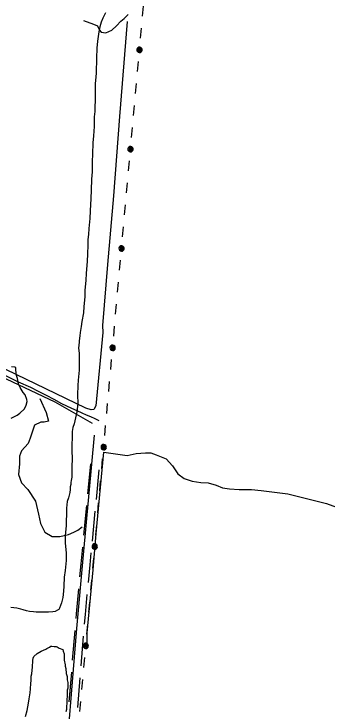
# Model space of a CAD drawing. Extents: x 3172231 to 3210228, y 940198 to 965780.
# Drawn here: x 3182789 to 3183839, y 960446 to 962781 of the extents above; entities that cross this region are included whole.
import ezdxf

# ---------------------------------------------------------------- set-up
doc = ezdxf.new("R2010")
doc.units = 0
for name, color, linetype in [('V-ROAD-CNTR', 7, 'Continuous'), ('V-SITE-VEGE', 7, 'Continuous'), ('V-TOPO-SHOR', 7, 'Continuous'), ('V-UTIL-LINE', 7, 'Continuous')]:
    doc.layers.add(name, color=color, linetype=linetype)

msp = doc.modelspace()

# ---------------------------------------------------------------- linework, layer by layer
at = {"layer": 'V-ROAD-CNTR'}
for p, q in [((3183037.204, 961173.908), (3183046.874, 961273.439)), ((3183065.493, 961154.842), (3183075.163, 961254.374)), ((3183023.666, 961034.564), (3183033.336, 961134.095)), ((3183051.955, 961015.498), (3183061.625, 961115.03)), ((3182985.868, 960616.278), (3182993.984, 960715.948)), ((3183014.413, 960597.19), (3183022.529, 960696.86)), ((3182974.504, 960476.74), (3182982.621, 960576.41)), ((3183003.049, 960457.652), (3183011.166, 960557.322))]:
    msp.add_line(p, q, dxfattribs=at)
for points in [[(3182682.228, 961606.702), (3182722.618, 961587.314), (3182763.097, 961568.112), (3182803.666, 961549.098), (3182844.323, 961530.271)], [(3182844.323, 961530.271), (3182870.773, 961517.547), (3182896.987, 961504.327), (3182922.948, 961490.62), (3182948.636, 961476.433)], [(3182948.636, 961476.433), (3182965.55, 961468.129), (3182982.557, 961460.017), (3182999.653, 961452.095), (3183016.838, 961444.368)], [(3183016.838, 961444.368), (3183031.291, 961438.306), (3183045.635, 961431.99), (3183059.869, 961425.424), (3183073.981, 961418.608)], [(3183010.23, 960895.21), (3183014.369, 960938.876), (3183019.798, 960994.751)], [(3183038.557, 960876.141), (3183044.232, 960936.01), (3183048.087, 960975.686)], [(3182997.231, 960755.816), (3182998.548, 960771.986), (3183006.455, 960855.389)], [(3183025.776, 960736.728), (3183028.433, 960769.353), (3183034.781, 960836.32)]]:
    msp.add_lwpolyline(points, dxfattribs=at)
at = {"layer": 'V-SITE-VEGE'}
for points in [[(3183095.598, 962784.647), (3183087.283, 962766.38), (3183081.051, 962753.189), (3183076.838, 962737.944), (3183073.625, 962720.651), (3183069.267, 962689.103), (3183067.018, 962665.688), (3183065.697, 962632.075), (3183065.257, 962583.17), (3183064.11, 962568.914), (3183061.88, 962547.537), (3183061.376, 962491.502), (3183060.145, 962468.075), (3183060.016, 962453.813), (3183057.814, 962435.491), (3183057.53, 962403.907), (3183056.227, 962372.331), (3183053.981, 962348.916), (3183052.621, 962311.229), (3183051.382, 962286.784), (3183051.07, 962252.144), (3183048.814, 962227.709), (3183047.456, 962190.022), (3183047.208, 962162.511), (3183044.795, 962120.759), (3183043.546, 962095.296), (3183040.187, 962061.7), (3183038.993, 962042.351), (3183036.8, 962025.049), (3183036.626, 962005.692), (3183035.35, 961977.169), (3183035.121, 961951.7), (3183031.707, 961911.994), (3183030.468, 961887.551), (3183027.117, 961854.973), (3183026.927, 961833.578), (3183023.576, 961801.002), (3183022.366, 961779.615), (3183017.014, 961751.134), (3183014.821, 961733.83), (3183011.581, 961713.481), (3183009.443, 961702.293), (3183008.275, 961686.001), (3183008.23, 961680.906), (3183006.019, 961661.566), (3183007.901, 961644.228), (3183007.387, 961587.173), (3183004.028, 961553.577), (3183002.854, 961536.266), (3183002.57, 961504.681), (3183003.332, 961476.145), (3183000.018, 961447.645), (3182991.51, 961407.983), (3182986.307, 961395.801), (3182985.223, 961388.679), (3182984.15, 961382.575), (3182983.562, 961317.367), (3182984.353, 961291.888), (3182983.077, 961263.37), (3182982.774, 961229.75), (3182980.636, 961218.557), (3182979.552, 961211.434), (3182979.489, 961204.303), (3182977.387, 961197.188), (3182977.303, 961188.02), (3182976.193, 961177.841), (3182971.962, 961160.556), (3182967.766, 961147.348), (3182965.527, 961124.951), (3182965.38, 961108.649), (3182964.098, 961079.111), (3182963.987, 961066.887), (3182960.618, 961032.271), (3182960.418, 961009.858), (3182964.182, 960975.179), (3182963.961, 960950.728), (3182960.602, 960917.133), (3182957.344, 960894.746), (3182956.049, 960864.19), (3182954.884, 960847.898), (3182952.654, 960826.519), (3182948.412, 960808.216)], [(3182819.843, 961512.29), (3182809.812, 961529.702), (3182804.819, 961540.953), (3182802.845, 961548.105), (3182800.907, 961559.33), (3182797.944, 961569.548), (3182795.06, 961588.934), (3182795.124, 961596.065), (3182792.076, 961597.112), (3182780.88, 961598.232)], [(3182779.34, 961427.062), (3182799.807, 961437.069), (3182809.042, 961444.118), (3182824.453, 961458.245), (3182829.657, 961470.424), (3182832.823, 961482.624), (3182831.869, 961489.766), (3182826.913, 961505.093), (3182819.843, 961512.29)], [(3182948.412, 960808.216), (3182942.145, 960790.951), (3182939.043, 960785.885), (3182934.949, 960783.884), (3182926.753, 960778.862), (3182919.611, 960777.908), (3182905.339, 960777.017), (3182863.566, 960777.394), (3182854.403, 960778.493), (3182841.169, 960779.632), (3182830.998, 960781.762), (3182819.818, 960784.92), (3182811.688, 960787.029), (3182798.468, 960790.206), (3182778.107, 960792.428)], [(3182827.808, 960427.202), (3182833.085, 960447.532), (3182837.39, 960472.967), (3182840.575, 960487.202), (3182843.815, 960507.551), (3182844.954, 960520.787), (3182845.109, 960538.109), (3182846.217, 960548.29), (3182846.348, 960562.552), (3182848.46, 960570.685), (3182849.59, 960582.901), (3182851.716, 960593.071), (3182851.919, 960615.487), (3182854.02, 960622.6), (3182856.113, 960628.694), (3182866.394, 960638.791), (3182880.73, 960646.817), (3182896.078, 960653.809), (3182899.154, 960655.818), (3182908.36, 960659.812), (3182912.472, 960663.85), (3182915.528, 960663.824), (3182923.668, 960662.73), (3182930.802, 960662.667), (3182933.841, 960660.602), (3182940.935, 960656.461), (3182953.127, 960652.277), (3182954.087, 960646.156), (3182957.071, 960637.976), (3182957.97, 960624.721), (3182957.899, 960616.57), (3182960.817, 960601.261), (3182960.77, 960596.166), (3182962.744, 960589.016), (3182964.626, 960571.676), (3182967.592, 960561.461), (3182967.492, 960550.254), (3182969.456, 960542.087), (3182969.281, 960522.727), (3182967.178, 960515.612), (3182967.02, 960498.292), (3182965.857, 960482), (3182965.583, 960451.434), (3182963.471, 960443.301)]]:
    msp.add_lwpolyline(points, dxfattribs=at)
at = {"layer": 'V-TOPO-SHOR'}
for points in [[(3183022.222, 962759), (3183056.191, 962746.389), (3183068.704, 962740.99), (3183075.827, 962726.656), (3183081.177, 962719.485), (3183097.278, 962717.656), (3183116.985, 962726.554), (3183133.125, 962740.83), (3183147.481, 962756.9), (3183158.24, 962765.821), (3183172.587, 962778.312)], [(3183168.95, 962755.058), (3183143.11, 962436.593), (3183122.771, 962171.799), (3183102.516, 961941.005), (3183085.906, 961737.044), (3183087.638, 961713.777), (3183063.769, 961468.676), (3183056.58, 961456.167), (3183047.628, 961454.4), (3183029.746, 961459.813), (3182661.552, 961637.882), (3182584.724, 961686.388), (3182549.05, 961733.003), (3182516.928, 961768.873), (3182497.301, 961792.184), (3182476.864, 961804.31)], [(3182525.769, 961725.903), (3182557.802, 961654.244), (3182926.01, 961481.543), (3183051.096, 961409.654)], [(3182875.931, 961492.404), (3182897.29, 961445.824), (3182904.377, 961417.175), (3182890.052, 961413.631), (3182879.315, 961413.658), (3182857.815, 961402.974), (3182843.393, 961360.062), (3182836.191, 961342.185), (3182814.655, 961317.185), (3182807.453, 961299.308), (3182807.391, 961274.256), (3182803.724, 961238.475), (3182814.39, 961209.817), (3182835.81, 961188.29), (3182860.766, 961148.859), (3182871.396, 961105.885), (3182878.475, 961073.657), (3182892.72, 961044.99), (3182917.737, 961030.612), (3182942.79, 961030.55), (3182971.439, 961037.638), (3182989.351, 961044.751), (3183003.685, 961051.874), (3183018.027, 961062.575)], [(3183058.157, 961370.268), (3183021.376, 960969.514), (3182999.292, 960722.619), (3182969.775, 960364.794)], [(3183034.918, 960656.32), (3183035.046, 960708.214), (3183055.252, 960919.324), (3183064.501, 961040.986), (3183090.226, 961312.925), (3183168.936, 961301.993), (3183199.375, 961309.076), (3183229.801, 961310.79), (3183247.695, 961310.746), (3183265.572, 961303.544), (3183299.542, 961290.934), (3183320.958, 961267.617), (3183338.786, 961240.731), (3183360.22, 961224.572), (3183387.04, 961215.559), (3183415.663, 961211.909), (3183440.711, 961210.058), (3183467.536, 961202.833), (3183488.987, 961193.833), (3183512.242, 961190.196), (3183544.448, 961188.327), (3183564.132, 961188.279), (3183585.606, 961188.225), (3183617.807, 961184.567), (3183707.255, 961173.609), (3183837.807, 961141.075), (3183932.565, 961106.841)]]:
    msp.add_lwpolyline(points, dxfattribs=at)
at = {"layer": 'V-UTIL-LINE'}
for points in [[(3183220.236, 962772.759), (3183223.294, 962806.621)], [(3183213.581, 962699.059), (3183216.639, 962732.921)], [(3183210.077, 962660.223), (3183207.573, 962658.806), (3183209.674, 962657.805), (3183212.028, 962659.218), (3183211.967, 962662.145), (3183208.602, 962662.611), (3183204.93, 962659.696), (3183206.352, 962655.673), (3183210.904, 962653.962), (3183214.562, 962656.717), (3183215.92, 962660.976), (3183213.195, 962664.956), (3183207.75, 962665.772), (3183201.113, 962661.033), (3183201.486, 962657.541), (3183203.166, 962654.457), (3183205.899, 962652.252), (3183209.268, 962651.26), (3183212.759, 962651.632), (3183215.843, 962653.313), (3183218.048, 962656.045), (3183219.04, 962659.414), (3183218.668, 962662.906), (3183216.987, 962665.989), (3183214.255, 962668.195), (3183210.886, 962669.187), (3183207.395, 962668.814), (3183204.311, 962667.134), (3183202.105, 962664.401), (3183201.113, 962661.033)], [(3183203.51, 962587.513), (3183206.567, 962621.375)], [(3183196.855, 962513.813), (3183199.913, 962547.675)], [(3183190.201, 962440.114), (3183193.258, 962473.976)], [(3183183.546, 962366.414), (3183186.604, 962400.276)], [(3183180.042, 962327.577), (3183177.539, 962326.16), (3183179.639, 962325.159), (3183181.994, 962326.572), (3183181.933, 962329.499), (3183178.567, 962329.965), (3183174.895, 962327.05), (3183176.317, 962323.027), (3183180.869, 962321.317), (3183184.527, 962324.071), (3183185.885, 962328.33), (3183183.16, 962332.31), (3183177.716, 962333.126), (3183171.079, 962328.387), (3183171.451, 962324.895), (3183173.132, 962321.811), (3183175.864, 962319.606), (3183179.233, 962318.614), (3183182.724, 962318.986), (3183185.808, 962320.667), (3183188.014, 962323.4), (3183189.006, 962326.768), (3183188.633, 962330.26), (3183186.953, 962333.343), (3183184.22, 962335.549), (3183180.851, 962336.541), (3183177.36, 962336.168), (3183174.276, 962334.488), (3183172.071, 962331.755), (3183171.079, 962328.387)], [(3183173.475, 962254.868), (3183176.532, 962288.73)], [(3183166.82, 962181.168), (3183169.878, 962215.03)], [(3183160.166, 962107.469), (3183163.223, 962141.331)], [(3183153.511, 962033.769), (3183156.569, 962067.631)], [(3183150.007, 961994.932), (3183147.504, 961993.514), (3183149.604, 961992.513), (3183151.959, 961993.926), (3183151.898, 961996.853), (3183148.532, 961997.319), (3183144.86, 961994.404), (3183146.282, 961990.381), (3183150.835, 961988.671), (3183154.492, 961991.425), (3183155.851, 961995.684), (3183153.126, 961999.664), (3183147.681, 962000.48), (3183141.044, 961995.741), (3183141.416, 961992.249), (3183143.097, 961989.166), (3183145.83, 961986.96), (3183149.198, 961985.968), (3183152.69, 961986.341), (3183155.773, 961988.021), (3183157.979, 961990.754), (3183158.971, 961994.122), (3183158.598, 961997.614), (3183156.918, 962000.698), (3183154.185, 962002.903), (3183150.817, 962003.895), (3183147.325, 962003.523), (3183144.241, 962001.842), (3183142.036, 961999.109), (3183141.044, 961995.741)], [(3183143.439, 961922.223), (3183146.497, 961956.085)], [(3183136.785, 961848.523), (3183139.842, 961882.385)], [(3183130.13, 961774.824), (3183133.188, 961808.686)], [(3183123.476, 961701.124), (3183126.533, 961734.986)], [(3183119.973, 961662.286), (3183117.469, 961660.868), (3183119.57, 961659.867), (3183121.924, 961661.28), (3183121.863, 961664.208), (3183118.497, 961664.673), (3183114.825, 961661.758), (3183116.247, 961657.735), (3183120.8, 961656.025), (3183124.458, 961658.779), (3183125.816, 961663.038), (3183123.091, 961667.019), (3183117.646, 961667.834), (3183111.009, 961663.095), (3183111.382, 961659.603), (3183113.062, 961656.52), (3183115.795, 961654.314), (3183119.163, 961653.322), (3183122.655, 961653.695), (3183125.739, 961655.375), (3183127.944, 961658.108), (3183128.936, 961661.476), (3183128.564, 961664.968), (3183126.883, 961668.052), (3183124.15, 961670.257), (3183120.782, 961671.249), (3183117.29, 961670.877), (3183114.207, 961669.196), (3183112.001, 961666.464), (3183111.009, 961663.095)], [(3183113.404, 961589.578), (3183116.462, 961623.44)], [(3183106.75, 961515.878), (3183109.807, 961549.74)], [(3183100.095, 961442.179), (3183103.153, 961476.041)], [(3183093.44, 961368.479), (3183096.498, 961402.341)], [(3183089.938, 961329.64), (3183087.434, 961328.222), (3183089.535, 961327.221), (3183091.89, 961328.634), (3183091.828, 961331.562), (3183088.463, 961332.027), (3183084.791, 961329.113), (3183086.213, 961325.089), (3183090.765, 961323.379), (3183094.423, 961326.133), (3183095.781, 961330.393), (3183093.056, 961334.373), (3183087.612, 961335.189), (3183080.974, 961330.449), (3183081.347, 961326.958), (3183083.028, 961323.874), (3183085.76, 961321.668), (3183089.129, 961320.676), (3183092.62, 961321.049), (3183095.704, 961322.729), (3183097.91, 961325.462), (3183098.902, 961328.831), (3183098.529, 961332.322), (3183096.849, 961335.406), (3183094.116, 961337.612), (3183090.747, 961338.603), (3183087.256, 961338.231), (3183084.172, 961336.55), (3183081.966, 961333.818), (3183080.974, 961330.449)], [(3183083.369, 961256.933), (3183086.426, 961290.795)], [(3183076.714, 961183.233), (3183079.772, 961217.095)], [(3183070.06, 961109.534), (3183073.117, 961143.396)], [(3183063.406, 961035.834), (3183066.463, 961069.696)], [(3183059.903, 960996.994), (3183057.4, 960995.576), (3183059.5, 960994.576), (3183061.855, 960995.989), (3183061.794, 960998.916), (3183058.428, 960999.381), (3183054.756, 960996.467), (3183056.178, 960992.444), (3183060.731, 960990.733), (3183064.388, 960993.488), (3183065.747, 960997.747), (3183063.022, 961001.727), (3183057.577, 961002.543), (3183050.94, 960997.803), (3183051.312, 960994.312), (3183052.993, 960991.228), (3183055.726, 960989.022), (3183059.094, 960988.031), (3183062.586, 960988.403), (3183065.669, 960990.084), (3183067.875, 960992.816), (3183068.867, 960996.185), (3183068.494, 960999.676), (3183066.814, 961002.76), (3183064.081, 961004.966), (3183060.713, 961005.958), (3183057.221, 961005.585), (3183054.137, 961003.905), (3183051.932, 961001.172), (3183050.94, 960997.803)], [(3183053.335, 960924.288), (3183056.392, 960958.15)], [(3183046.681, 960850.588), (3183049.738, 960884.45)], [(3183040.027, 960776.889), (3183043.084, 960810.751)], [(3183033.373, 960703.189), (3183036.43, 960737.051)], [(3183029.869, 960664.348), (3183027.365, 960662.931), (3183029.465, 960661.93), (3183031.82, 960663.343), (3183031.759, 960666.27), (3183028.393, 960666.736), (3183024.721, 960663.821), (3183026.143, 960659.798), (3183030.696, 960658.088), (3183034.353, 960660.842), (3183035.712, 960665.101), (3183032.987, 960669.081), (3183027.542, 960669.897), (3183020.905, 960665.158), (3183021.278, 960661.666), (3183022.958, 960658.582), (3183025.691, 960656.377), (3183029.059, 960655.385), (3183032.551, 960655.757), (3183035.635, 960657.438), (3183037.84, 960660.171), (3183038.832, 960663.539), (3183038.46, 960667.031), (3183036.779, 960670.114), (3183034.046, 960672.32), (3183030.678, 960673.312), (3183027.186, 960672.939), (3183024.103, 960671.259), (3183021.897, 960668.526), (3183020.905, 960665.158)], [(3183023.302, 960591.643), (3183026.359, 960625.505)], [(3183016.648, 960517.943), (3183019.705, 960551.805)], [(3183009.994, 960444.244), (3183013.051, 960478.106)]]:
    msp.add_lwpolyline(points, dxfattribs=at)

doc.saveas('drawing.dxf')
